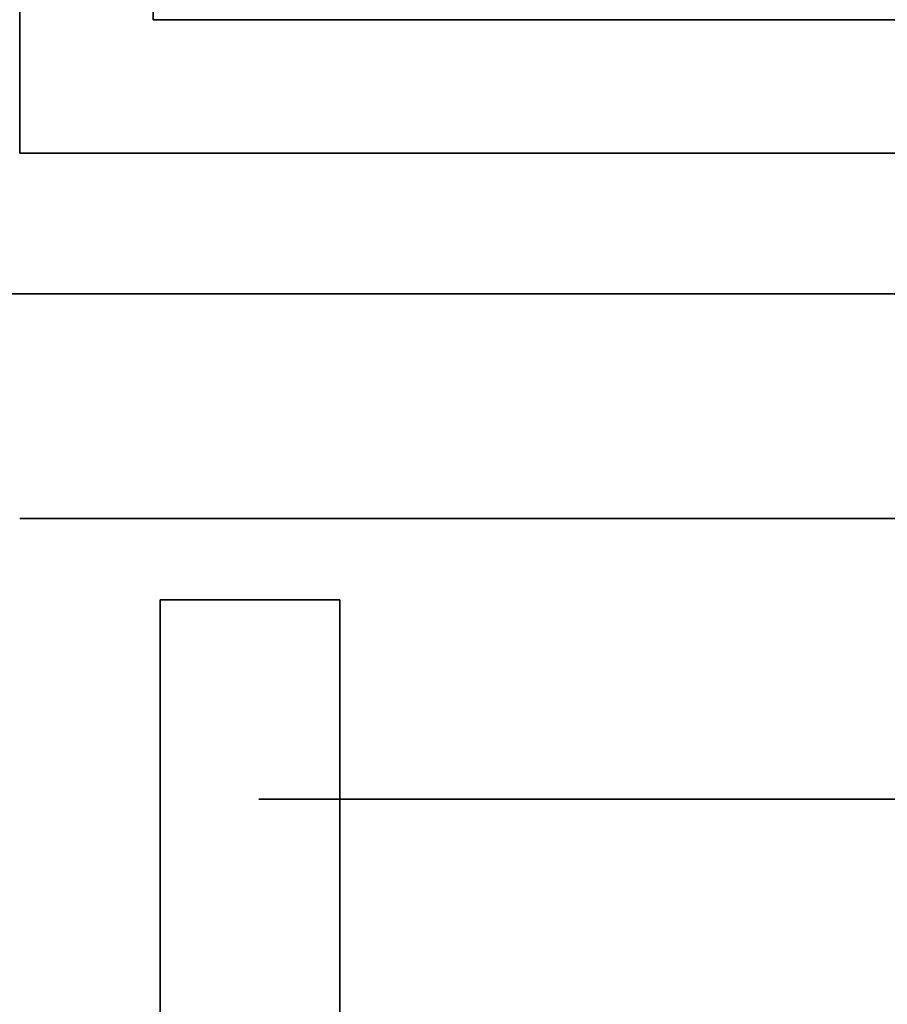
# Model space of a CAD drawing. Extents: x -1299 to -1246.9, y 2743.7 to 2747.9.
# Tile 516 of 656: x -1252.9921 to -1252.9612, y 2746.9111 to 2746.9462. Entities that reach past the tile are written whole.
import ezdxf

# ---------------------------------------------------------------- set-up
doc = ezdxf.new("R2010")
doc.units = 0
doc.header["$LTSCALE"] = 150
doc.header["$MEASUREMENT"] = 0
doc.layers.add('3DFACE_BOLT', color=7, linetype='CONTINUOUS')
doc.layers.add('3DFACE_SHAPE', color=7, linetype='CONTINUOUS')

msp = doc.modelspace()

# ---------------------------------------------------------------- linework, layer by layer
at = {"layer": '3DFACE_BOLT', "color": 1}
for points, invisible_edges in [([(-1252.977827, 2746.928449, 0.135528), (-1252.978219, 2746.928449, 0.138), (-1252.977827, 2746.978449, 0.135528)], 14), ([(-1252.977827, 2746.978449, 0.135528), (-1252.978219, 2746.928449, 0.138), (-1252.978219, 2746.978449, 0.138)], 3), ([(-1252.978219, 2746.928449, 0.138), (-1252.977827, 2746.928449, 0.140472), (-1252.978219, 2746.978449, 0.138)], 14), ([(-1252.978219, 2746.978449, 0.138), (-1252.977827, 2746.928449, 0.140472), (-1252.977827, 2746.978449, 0.140472)], 3), ([(-1252.977827, 2746.928449, 0.065528), (-1252.978219, 2746.928449, 0.068), (-1252.977827, 2746.978449, 0.065528)], 14), ([(-1252.977827, 2746.978449, 0.065528), (-1252.978219, 2746.928449, 0.068), (-1252.978219, 2746.978449, 0.068)], 3), ([(-1252.978219, 2746.928449, 0.068), (-1252.977827, 2746.928449, 0.070472), (-1252.978219, 2746.978449, 0.068)], 14), ([(-1252.978219, 2746.978449, 0.068), (-1252.977827, 2746.928449, 0.070472), (-1252.977827, 2746.978449, 0.070472)], 3), ([(-1252.976691, 2746.928449, 0.133298), (-1252.977827, 2746.928449, 0.135528), (-1252.976691, 2746.978449, 0.133298)], 14), ([(-1252.976691, 2746.978449, 0.133298), (-1252.977827, 2746.928449, 0.135528), (-1252.977827, 2746.978449, 0.135528)], 3), ([(-1252.977827, 2746.928449, 0.140472), (-1252.976691, 2746.928449, 0.142702), (-1252.977827, 2746.978449, 0.140472)], 14), ([(-1252.977827, 2746.978449, 0.140472), (-1252.976691, 2746.928449, 0.142702), (-1252.976691, 2746.978449, 0.142702)], 3), ([(-1252.976691, 2746.928449, 0.063298), (-1252.977827, 2746.928449, 0.065528), (-1252.976691, 2746.978449, 0.063298)], 14), ([(-1252.976691, 2746.978449, 0.063298), (-1252.977827, 2746.928449, 0.065528), (-1252.977827, 2746.978449, 0.065528)], 3), ([(-1252.977827, 2746.928449, 0.070472), (-1252.976691, 2746.928449, 0.072702), (-1252.977827, 2746.978449, 0.070472)], 14), ([(-1252.977827, 2746.978449, 0.070472), (-1252.976691, 2746.928449, 0.072702), (-1252.976691, 2746.978449, 0.072702)], 3), ([(-1252.974921, 2746.928449, 0.131528), (-1252.976691, 2746.928449, 0.133298), (-1252.974921, 2746.978449, 0.131528)], 14), ([(-1252.974921, 2746.978449, 0.131528), (-1252.976691, 2746.928449, 0.133298), (-1252.976691, 2746.978449, 0.133298)], 3), ([(-1252.976691, 2746.928449, 0.142702), (-1252.974921, 2746.928449, 0.144472), (-1252.976691, 2746.978449, 0.142702)], 14), ([(-1252.976691, 2746.978449, 0.142702), (-1252.974921, 2746.928449, 0.144472), (-1252.974921, 2746.978449, 0.144472)], 3), ([(-1252.974921, 2746.928449, 0.061528), (-1252.976691, 2746.928449, 0.063298), (-1252.974921, 2746.978449, 0.061528)], 14), ([(-1252.974921, 2746.978449, 0.061528), (-1252.976691, 2746.928449, 0.063298), (-1252.976691, 2746.978449, 0.063298)], 3), ([(-1252.976691, 2746.928449, 0.072702), (-1252.974921, 2746.928449, 0.074472), (-1252.976691, 2746.978449, 0.072702)], 14), ([(-1252.976691, 2746.978449, 0.072702), (-1252.974921, 2746.928449, 0.074472), (-1252.974921, 2746.978449, 0.074472)], 3), ([(-1252.972691, 2746.928449, 0.130392), (-1252.974921, 2746.928449, 0.131528), (-1252.972691, 2746.978449, 0.130392)], 14), ([(-1252.972691, 2746.978449, 0.130392), (-1252.974921, 2746.928449, 0.131528), (-1252.974921, 2746.978449, 0.131528)], 3), ([(-1252.974921, 2746.928449, 0.144472), (-1252.972691, 2746.928449, 0.145608), (-1252.974921, 2746.978449, 0.144472)], 14), ([(-1252.974921, 2746.978449, 0.144472), (-1252.972691, 2746.928449, 0.145608), (-1252.972691, 2746.978449, 0.145608)], 3), ([(-1252.972691, 2746.928449, 0.060392), (-1252.974921, 2746.928449, 0.061528), (-1252.972691, 2746.978449, 0.060392)], 14), ([(-1252.972691, 2746.978449, 0.060392), (-1252.974921, 2746.928449, 0.061528), (-1252.974921, 2746.978449, 0.061528)], 3), ([(-1252.974921, 2746.928449, 0.074472), (-1252.972691, 2746.928449, 0.075608), (-1252.974921, 2746.978449, 0.074472)], 14), ([(-1252.974921, 2746.978449, 0.074472), (-1252.972691, 2746.928449, 0.075608), (-1252.972691, 2746.978449, 0.075608)], 3), ([(-1252.970219, 2746.928449, 0.13), (-1252.972691, 2746.928449, 0.130392), (-1252.970219, 2746.978449, 0.13)], 14), ([(-1252.970219, 2746.978449, 0.13), (-1252.972691, 2746.928449, 0.130392), (-1252.972691, 2746.978449, 0.130392)], 3), ([(-1252.972691, 2746.928449, 0.145608), (-1252.970219, 2746.928449, 0.146), (-1252.972691, 2746.978449, 0.145608)], 14), ([(-1252.972691, 2746.978449, 0.145608), (-1252.970219, 2746.928449, 0.146), (-1252.970219, 2746.978449, 0.146)], 3), ([(-1252.970219, 2746.928449, 0.06), (-1252.972691, 2746.928449, 0.060392), (-1252.970219, 2746.978449, 0.06)], 14), ([(-1252.970219, 2746.978449, 0.06), (-1252.972691, 2746.928449, 0.060392), (-1252.972691, 2746.978449, 0.060392)], 3), ([(-1252.972691, 2746.928449, 0.075608), (-1252.970219, 2746.928449, 0.076), (-1252.972691, 2746.978449, 0.075608)], 14), ([(-1252.972691, 2746.978449, 0.075608), (-1252.970219, 2746.928449, 0.076), (-1252.970219, 2746.978449, 0.076)], 3), ([(-1252.967747, 2746.928449, 0.130392), (-1252.970219, 2746.928449, 0.13), (-1252.967747, 2746.978449, 0.130392)], 14), ([(-1252.967747, 2746.978449, 0.130392), (-1252.970219, 2746.928449, 0.13), (-1252.970219, 2746.978449, 0.13)], 3), ([(-1252.970219, 2746.928449, 0.146), (-1252.967747, 2746.928449, 0.145608), (-1252.970219, 2746.978449, 0.146)], 14), ([(-1252.970219, 2746.978449, 0.146), (-1252.967747, 2746.928449, 0.145608), (-1252.967747, 2746.978449, 0.145608)], 3), ([(-1252.967747, 2746.928449, 0.060392), (-1252.970219, 2746.928449, 0.06), (-1252.967747, 2746.978449, 0.060392)], 14), ([(-1252.967747, 2746.978449, 0.060392), (-1252.970219, 2746.928449, 0.06), (-1252.970219, 2746.978449, 0.06)], 3), ([(-1252.970219, 2746.928449, 0.076), (-1252.967747, 2746.928449, 0.075608), (-1252.970219, 2746.978449, 0.076)], 14), ([(-1252.970219, 2746.978449, 0.076), (-1252.967747, 2746.928449, 0.075608), (-1252.967747, 2746.978449, 0.075608)], 3), ([(-1252.965516, 2746.928449, 0.131528), (-1252.967747, 2746.928449, 0.130392), (-1252.965516, 2746.978449, 0.131528)], 14), ([(-1252.965516, 2746.978449, 0.131528), (-1252.967747, 2746.928449, 0.130392), (-1252.967747, 2746.978449, 0.130392)], 3), ([(-1252.967747, 2746.928449, 0.145608), (-1252.965516, 2746.928449, 0.144472), (-1252.967747, 2746.978449, 0.145608)], 14), ([(-1252.967747, 2746.978449, 0.145608), (-1252.965516, 2746.928449, 0.144472), (-1252.965516, 2746.978449, 0.144472)], 3), ([(-1252.965516, 2746.928449, 0.061528), (-1252.967747, 2746.928449, 0.060392), (-1252.965516, 2746.978449, 0.061528)], 14), ([(-1252.965516, 2746.978449, 0.061528), (-1252.967747, 2746.928449, 0.060392), (-1252.967747, 2746.978449, 0.060392)], 3), ([(-1252.967747, 2746.928449, 0.075608), (-1252.965516, 2746.928449, 0.074472), (-1252.967747, 2746.978449, 0.075608)], 14), ([(-1252.967747, 2746.978449, 0.075608), (-1252.965516, 2746.928449, 0.074472), (-1252.965516, 2746.978449, 0.074472)], 3), ([(-1252.963747, 2746.928449, 0.133298), (-1252.965516, 2746.928449, 0.131528), (-1252.963747, 2746.978449, 0.133298)], 14), ([(-1252.963747, 2746.978449, 0.133298), (-1252.965516, 2746.928449, 0.131528), (-1252.965516, 2746.978449, 0.131528)], 3), ([(-1252.965516, 2746.928449, 0.144472), (-1252.963747, 2746.928449, 0.142702), (-1252.965516, 2746.978449, 0.144472)], 14), ([(-1252.965516, 2746.978449, 0.144472), (-1252.963747, 2746.928449, 0.142702), (-1252.963747, 2746.978449, 0.142702)], 3), ([(-1252.963747, 2746.928449, 0.063298), (-1252.965516, 2746.928449, 0.061528), (-1252.963747, 2746.978449, 0.063298)], 14), ([(-1252.963747, 2746.978449, 0.063298), (-1252.965516, 2746.928449, 0.061528), (-1252.965516, 2746.978449, 0.061528)], 3), ([(-1252.965516, 2746.928449, 0.074472), (-1252.963747, 2746.928449, 0.072702), (-1252.965516, 2746.978449, 0.074472)], 14), ([(-1252.965516, 2746.978449, 0.074472), (-1252.963747, 2746.928449, 0.072702), (-1252.963747, 2746.978449, 0.072702)], 3), ([(-1252.96261, 2746.928449, 0.135528), (-1252.963747, 2746.928449, 0.133298), (-1252.96261, 2746.978449, 0.135528)], 14), ([(-1252.96261, 2746.978449, 0.135528), (-1252.963747, 2746.928449, 0.133298), (-1252.963747, 2746.978449, 0.133298)], 3), ([(-1252.963747, 2746.928449, 0.142702), (-1252.96261, 2746.928449, 0.140472), (-1252.963747, 2746.978449, 0.142702)], 14), ([(-1252.963747, 2746.978449, 0.142702), (-1252.96261, 2746.928449, 0.140472), (-1252.96261, 2746.978449, 0.140472)], 3), ([(-1252.96261, 2746.928449, 0.065528), (-1252.963747, 2746.928449, 0.063298), (-1252.96261, 2746.978449, 0.065528)], 14), ([(-1252.96261, 2746.978449, 0.065528), (-1252.963747, 2746.928449, 0.063298), (-1252.963747, 2746.978449, 0.063298)], 3), ([(-1252.963747, 2746.928449, 0.072702), (-1252.96261, 2746.928449, 0.070472), (-1252.963747, 2746.978449, 0.072702)], 14), ([(-1252.963747, 2746.978449, 0.072702), (-1252.96261, 2746.928449, 0.070472), (-1252.96261, 2746.978449, 0.070472)], 3), ([(-1252.962219, 2746.928449, 0.138), (-1252.96261, 2746.928449, 0.135528), (-1252.962219, 2746.978449, 0.138)], 14), ([(-1252.962219, 2746.978449, 0.138), (-1252.96261, 2746.928449, 0.135528), (-1252.96261, 2746.978449, 0.135528)], 3), ([(-1252.96261, 2746.928449, 0.140472), (-1252.962219, 2746.928449, 0.138), (-1252.96261, 2746.978449, 0.140472)], 14), ([(-1252.96261, 2746.978449, 0.140472), (-1252.962219, 2746.928449, 0.138), (-1252.962219, 2746.978449, 0.138)], 3), ([(-1252.962219, 2746.928449, 0.068), (-1252.96261, 2746.928449, 0.065528), (-1252.962219, 2746.978449, 0.068)], 14), ([(-1252.962219, 2746.978449, 0.068), (-1252.96261, 2746.928449, 0.065528), (-1252.96261, 2746.978449, 0.065528)], 3), ([(-1252.96261, 2746.928449, 0.070472), (-1252.962219, 2746.928449, 0.068), (-1252.96261, 2746.978449, 0.070472)], 14), ([(-1252.96261, 2746.978449, 0.070472), (-1252.962219, 2746.928449, 0.068), (-1252.962219, 2746.978449, 0.068)], 3), ([(-1252.976906, 2746.918449, 0.126417), (-1252.983594, 2746.918449, 0.138), (-1252.976906, 2746.928449, 0.126417)], 14), ([(-1252.976906, 2746.928449, 0.126417), (-1252.983594, 2746.918449, 0.138), (-1252.983594, 2746.928449, 0.138)], 3), ([(-1252.983594, 2746.918449, 0.138), (-1252.976906, 2746.918449, 0.149583), (-1252.983594, 2746.928449, 0.138)], 14), ([(-1252.983594, 2746.928449, 0.138), (-1252.976906, 2746.918449, 0.149583), (-1252.976906, 2746.928449, 0.149583)], 3), ([(-1252.976906, 2746.928449, 0.126417), (-1252.983594, 2746.928449, 0.138), (-1252.976906, 2746.928449, 0.149583)], 12), ([(-1252.976906, 2746.918449, 0.056417), (-1252.983594, 2746.918449, 0.068), (-1252.976906, 2746.928449, 0.056417)], 14), ([(-1252.976906, 2746.928449, 0.056417), (-1252.983594, 2746.918449, 0.068), (-1252.983594, 2746.928449, 0.068)], 3), ([(-1252.983594, 2746.918449, 0.068), (-1252.976906, 2746.918449, 0.079583), (-1252.983594, 2746.928449, 0.068)], 14), ([(-1252.983594, 2746.928449, 0.068), (-1252.976906, 2746.918449, 0.079583), (-1252.976906, 2746.928449, 0.079583)], 3), ([(-1252.976906, 2746.928449, 0.056417), (-1252.983594, 2746.928449, 0.068), (-1252.976906, 2746.928449, 0.079583)], 12), ([(-1252.977827, 2746.928449, 0.140472), (-1252.978219, 2746.928449, 0.138), (-1252.977827, 2746.928449, 0.135528)], 12), ([(-1252.977827, 2746.928449, 0.070472), (-1252.978219, 2746.928449, 0.068), (-1252.977827, 2746.928449, 0.065528)], 12), ([(-1252.976691, 2746.928449, 0.142702), (-1252.977827, 2746.928449, 0.140472), (-1252.976691, 2746.928449, 0.133298)], 14), ([(-1252.976691, 2746.928449, 0.133298), (-1252.977827, 2746.928449, 0.140472), (-1252.977827, 2746.928449, 0.135528)], 3), ([(-1252.976691, 2746.928449, 0.072702), (-1252.977827, 2746.928449, 0.070472), (-1252.976691, 2746.928449, 0.063298)], 14), ([(-1252.976691, 2746.928449, 0.063298), (-1252.977827, 2746.928449, 0.070472), (-1252.977827, 2746.928449, 0.065528)], 3), ([(-1252.963531, 2746.918449, 0.126417), (-1252.976906, 2746.918449, 0.126417), (-1252.963531, 2746.928449, 0.126417)], 14), ([(-1252.963531, 2746.928449, 0.126417), (-1252.976906, 2746.918449, 0.126417), (-1252.976906, 2746.928449, 0.126417)], 3), ([(-1252.976906, 2746.918449, 0.149583), (-1252.963531, 2746.918449, 0.149583), (-1252.976906, 2746.928449, 0.149583)], 14), ([(-1252.976906, 2746.928449, 0.149583), (-1252.963531, 2746.918449, 0.149583), (-1252.963531, 2746.928449, 0.149583)], 3), ([(-1252.963531, 2746.928449, 0.126417), (-1252.976906, 2746.928449, 0.126417), (-1252.963531, 2746.928449, 0.149583)], 14), ([(-1252.963531, 2746.928449, 0.149583), (-1252.976906, 2746.928449, 0.126417), (-1252.976906, 2746.928449, 0.149583)], 3), ([(-1252.963531, 2746.918449, 0.056417), (-1252.976906, 2746.918449, 0.056417), (-1252.963531, 2746.928449, 0.056417)], 14), ([(-1252.963531, 2746.928449, 0.056417), (-1252.976906, 2746.918449, 0.056417), (-1252.976906, 2746.928449, 0.056417)], 3), ([(-1252.976906, 2746.918449, 0.079583), (-1252.963531, 2746.918449, 0.079583), (-1252.976906, 2746.928449, 0.079583)], 14), ([(-1252.976906, 2746.928449, 0.079583), (-1252.963531, 2746.918449, 0.079583), (-1252.963531, 2746.928449, 0.079583)], 3), ([(-1252.963531, 2746.928449, 0.056417), (-1252.976906, 2746.928449, 0.056417), (-1252.963531, 2746.928449, 0.079583)], 14), ([(-1252.963531, 2746.928449, 0.079583), (-1252.976906, 2746.928449, 0.056417), (-1252.976906, 2746.928449, 0.079583)], 3), ([(-1252.974921, 2746.928449, 0.144472), (-1252.976691, 2746.928449, 0.142702), (-1252.974921, 2746.928449, 0.131528)], 14), ([(-1252.974921, 2746.928449, 0.131528), (-1252.976691, 2746.928449, 0.142702), (-1252.976691, 2746.928449, 0.133298)], 3), ([(-1252.974921, 2746.928449, 0.074472), (-1252.976691, 2746.928449, 0.072702), (-1252.974921, 2746.928449, 0.061528)], 14), ([(-1252.974921, 2746.928449, 0.061528), (-1252.976691, 2746.928449, 0.072702), (-1252.976691, 2746.928449, 0.063298)], 3), ([(-1252.972691, 2746.928449, 0.145608), (-1252.974921, 2746.928449, 0.144472), (-1252.972691, 2746.928449, 0.130392)], 14), ([(-1252.972691, 2746.928449, 0.130392), (-1252.974921, 2746.928449, 0.144472), (-1252.974921, 2746.928449, 0.131528)], 3), ([(-1252.972691, 2746.928449, 0.075608), (-1252.974921, 2746.928449, 0.074472), (-1252.972691, 2746.928449, 0.060392)], 14), ([(-1252.972691, 2746.928449, 0.060392), (-1252.974921, 2746.928449, 0.074472), (-1252.974921, 2746.928449, 0.061528)], 3), ([(-1252.970219, 2746.928449, 0.146), (-1252.972691, 2746.928449, 0.145608), (-1252.970219, 2746.928449, 0.13)], 14), ([(-1252.970219, 2746.928449, 0.13), (-1252.972691, 2746.928449, 0.145608), (-1252.972691, 2746.928449, 0.130392)], 3), ([(-1252.970219, 2746.928449, 0.076), (-1252.972691, 2746.928449, 0.075608), (-1252.970219, 2746.928449, 0.06)], 14), ([(-1252.970219, 2746.928449, 0.06), (-1252.972691, 2746.928449, 0.075608), (-1252.972691, 2746.928449, 0.060392)], 3), ([(-1252.967747, 2746.928449, 0.145608), (-1252.970219, 2746.928449, 0.146), (-1252.967747, 2746.928449, 0.130392)], 14), ([(-1252.967747, 2746.928449, 0.130392), (-1252.970219, 2746.928449, 0.146), (-1252.970219, 2746.928449, 0.13)], 3), ([(-1252.967747, 2746.928449, 0.075608), (-1252.970219, 2746.928449, 0.076), (-1252.967747, 2746.928449, 0.060392)], 14), ([(-1252.967747, 2746.928449, 0.060392), (-1252.970219, 2746.928449, 0.076), (-1252.970219, 2746.928449, 0.06)], 3), ([(-1252.965516, 2746.928449, 0.144472), (-1252.967747, 2746.928449, 0.145608), (-1252.965516, 2746.928449, 0.131528)], 14), ([(-1252.965516, 2746.928449, 0.131528), (-1252.967747, 2746.928449, 0.145608), (-1252.967747, 2746.928449, 0.130392)], 3), ([(-1252.965516, 2746.928449, 0.074472), (-1252.967747, 2746.928449, 0.075608), (-1252.965516, 2746.928449, 0.061528)], 14), ([(-1252.965516, 2746.928449, 0.061528), (-1252.967747, 2746.928449, 0.075608), (-1252.967747, 2746.928449, 0.060392)], 3), ([(-1252.963747, 2746.928449, 0.142702), (-1252.965516, 2746.928449, 0.144472), (-1252.963747, 2746.928449, 0.133298)], 14), ([(-1252.963747, 2746.928449, 0.133298), (-1252.965516, 2746.928449, 0.144472), (-1252.965516, 2746.928449, 0.131528)], 3), ([(-1252.963747, 2746.928449, 0.072702), (-1252.965516, 2746.928449, 0.074472), (-1252.963747, 2746.928449, 0.063298)], 14), ([(-1252.963747, 2746.928449, 0.063298), (-1252.965516, 2746.928449, 0.074472), (-1252.965516, 2746.928449, 0.061528)], 3), ([(-1252.96261, 2746.928449, 0.140472), (-1252.963747, 2746.928449, 0.142702), (-1252.96261, 2746.928449, 0.135528)], 14), ([(-1252.96261, 2746.928449, 0.135528), (-1252.963747, 2746.928449, 0.142702), (-1252.963747, 2746.928449, 0.133298)], 3), ([(-1252.96261, 2746.928449, 0.070472), (-1252.963747, 2746.928449, 0.072702), (-1252.96261, 2746.928449, 0.065528)], 14), ([(-1252.96261, 2746.928449, 0.065528), (-1252.963747, 2746.928449, 0.072702), (-1252.963747, 2746.928449, 0.063298)], 3), ([(-1252.956844, 2746.918449, 0.138), (-1252.963531, 2746.918449, 0.126417), (-1252.956844, 2746.928449, 0.138)], 14), ([(-1252.956844, 2746.928449, 0.138), (-1252.963531, 2746.918449, 0.126417), (-1252.963531, 2746.928449, 0.126417)], 3), ([(-1252.963531, 2746.918449, 0.149583), (-1252.956844, 2746.918449, 0.138), (-1252.963531, 2746.928449, 0.149583)], 14), ([(-1252.963531, 2746.928449, 0.149583), (-1252.956844, 2746.918449, 0.138), (-1252.956844, 2746.928449, 0.138)], 3), ([(-1252.956844, 2746.928449, 0.138), (-1252.963531, 2746.928449, 0.126417), (-1252.963531, 2746.928449, 0.149583)], 2), ([(-1252.956844, 2746.918449, 0.068), (-1252.963531, 2746.918449, 0.056417), (-1252.956844, 2746.928449, 0.068)], 14), ([(-1252.956844, 2746.928449, 0.068), (-1252.963531, 2746.918449, 0.056417), (-1252.963531, 2746.928449, 0.056417)], 3), ([(-1252.963531, 2746.918449, 0.079583), (-1252.956844, 2746.918449, 0.068), (-1252.963531, 2746.928449, 0.079583)], 14), ([(-1252.963531, 2746.928449, 0.079583), (-1252.956844, 2746.918449, 0.068), (-1252.956844, 2746.928449, 0.068)], 3), ([(-1252.956844, 2746.928449, 0.068), (-1252.963531, 2746.928449, 0.056417), (-1252.963531, 2746.928449, 0.079583)], 2), ([(-1252.962219, 2746.928449, 0.138), (-1252.96261, 2746.928449, 0.140472), (-1252.96261, 2746.928449, 0.135528)], 2), ([(-1252.962219, 2746.928449, 0.068), (-1252.96261, 2746.928449, 0.070472), (-1252.96261, 2746.928449, 0.065528)], 2), ([(-1252.976906, 2746.918449, 0.149583), (-1252.983594, 2746.918449, 0.138), (-1252.976906, 2746.918449, 0.126417)], 12), ([(-1252.976906, 2746.918449, 0.079583), (-1252.983594, 2746.918449, 0.068), (-1252.976906, 2746.918449, 0.056417)], 12), ([(-1252.963531, 2746.918449, 0.149583), (-1252.976906, 2746.918449, 0.149583), (-1252.963531, 2746.918449, 0.126417)], 14), ([(-1252.963531, 2746.918449, 0.126417), (-1252.976906, 2746.918449, 0.149583), (-1252.976906, 2746.918449, 0.126417)], 3), ([(-1252.963531, 2746.918449, 0.079583), (-1252.976906, 2746.918449, 0.079583), (-1252.963531, 2746.918449, 0.056417)], 14), ([(-1252.963531, 2746.918449, 0.056417), (-1252.976906, 2746.918449, 0.079583), (-1252.976906, 2746.918449, 0.056417)], 3), ([(-1252.956844, 2746.918449, 0.138), (-1252.963531, 2746.918449, 0.149583), (-1252.963531, 2746.918449, 0.126417)], 2), ([(-1252.956844, 2746.918449, 0.068), (-1252.963531, 2746.918449, 0.079583), (-1252.963531, 2746.918449, 0.056417)], 2)]:
    msp.add_3dface(points, dxfattribs=dict(at, invisible_edges=invisible_edges))
at = {"layer": '3DFACE_SHAPE', "color": 13}
for points, invisible_edges in [([(-1252.992119, 2746.941449, 0.033), (-1252.992119, 2746.972459, 0.06199), (-1252.992119, 2746.992249, 0.033)], 3), ([(-1252.992119, 2746.992249, 0.173), (-1252.992119, 2746.960438, 0.14401), (-1252.992119, 2746.941449, 0.173)], 3), ([(-1252.987359, 2746.966449, 0.033), (-1252.987359, 2746.946209, 0.033), (-1252.992119, 2746.992249, 0.033)], 14), ([(-1252.992119, 2746.992249, 0.033), (-1252.987359, 2746.946209, 0.033), (-1252.992119, 2746.941449, 0.033)], 3), ([(-1252.987359, 2746.946209, 0.173), (-1252.992119, 2746.992249, 0.173), (-1252.992119, 2746.941449, 0.173)], 13), ([(-1252.987359, 2746.946209, 0.173), (-1252.987359, 2746.992249, 0.173), (-1252.992119, 2746.992249, 0.173)], 12), ([(-1252.987359, 2746.946209, 0.173), (-1252.987359, 2746.972459, 0.14401), (-1252.987359, 2746.992249, 0.173)], 3), ([(-1252.992119, 2746.966449, 0.0595), (-1252.992119, 2746.972459, 0.06199), (-1252.992119, 2746.941449, 0.033)], 14), ([(-1252.987359, 2746.946209, 0.173), (-1252.987359, 2746.966449, 0.1465), (-1252.987359, 2746.972459, 0.14401)], 13), ([(-1252.992119, 2746.960438, 0.06199), (-1252.992119, 2746.966449, 0.0595), (-1252.992119, 2746.941449, 0.068)], 14), ([(-1252.992119, 2746.941449, 0.068), (-1252.992119, 2746.966449, 0.0595), (-1252.992119, 2746.941449, 0.033)], 15), ([(-1252.987359, 2746.966449, 0.033), (-1252.987359, 2746.960438, 0.06199), (-1252.987359, 2746.946209, 0.033)], 15), ([(-1252.987359, 2746.960438, 0.14401), (-1252.987359, 2746.966449, 0.1465), (-1252.987359, 2746.946209, 0.173)], 14), ([(-1252.992119, 2746.957949, 0.068), (-1252.992119, 2746.960438, 0.06199), (-1252.992119, 2746.941449, 0.068)], 14), ([(-1252.992119, 2746.957949, 0.068), (-1252.992119, 2746.941449, 0.068), (-1252.992119, 2746.960438, 0.13199)], 15), ([(-1252.992119, 2746.960438, 0.13199), (-1252.992119, 2746.941449, 0.068), (-1252.992119, 2746.957949, 0.138)], 3), ([(-1252.992119, 2746.941449, 0.173), (-1252.992119, 2746.960438, 0.14401), (-1252.992119, 2746.941449, 0.138)], 3), ([(-1252.992119, 2746.960438, 0.14401), (-1252.992119, 2746.957949, 0.138), (-1252.992119, 2746.941449, 0.138)], 14), ([(-1252.987359, 2746.960438, 0.06199), (-1252.987359, 2746.957949, 0.068), (-1252.987359, 2746.946209, 0.033)], 14), ([(-1252.987359, 2746.957949, 0.068), (-1252.987359, 2746.960438, 0.07401), (-1252.987359, 2746.946209, 0.173)], 14), ([(-1252.987359, 2746.957949, 0.138), (-1252.987359, 2746.946209, 0.173), (-1252.987359, 2746.960438, 0.07401)], 15), ([(-1252.987359, 2746.957949, 0.138), (-1252.987359, 2746.960438, 0.14401), (-1252.987359, 2746.946209, 0.173)], 14), ([(-1252.992119, 2746.941449, 0.068), (-1252.992119, 2746.941449, 0.138), (-1252.992119, 2746.957949, 0.138)], 14), ([(-1252.987359, 2746.946209, 0.033), (-1252.987359, 2746.957949, 0.068), (-1252.987359, 2746.946209, 0.173)], 3), ([(-1252.987359, 2746.946209, 0.033), (-1252.970219, 2746.946209, 0.033), (-1252.992119, 2746.941449, 0.033)], 14), ([(-1252.992119, 2746.941449, 0.033), (-1252.970219, 2746.946209, 0.033), (-1252.941319, 2746.941449, 0.033)], 3), ([(-1252.941319, 2746.941449, 0.173), (-1252.987359, 2746.946209, 0.173), (-1252.992119, 2746.941449, 0.173)], 3), ([(-1252.941319, 2746.946209, 0.173), (-1252.964208, 2746.946209, 0.14401), (-1252.987359, 2746.946209, 0.173)], 3), ([(-1252.964208, 2746.946209, 0.14401), (-1252.970219, 2746.946209, 0.1465), (-1252.987359, 2746.946209, 0.173)], 14), ([(-1252.987359, 2746.946209, 0.173), (-1252.970219, 2746.946209, 0.1465), (-1252.976229, 2746.946209, 0.14401)], 13), ([(-1252.976229, 2746.946209, 0.14401), (-1252.978719, 2746.946209, 0.138), (-1252.987359, 2746.946209, 0.173)], 14), ([(-1252.987359, 2746.946209, 0.173), (-1252.978719, 2746.946209, 0.138), (-1252.987359, 2746.946209, 0.033)], 3), ([(-1252.978719, 2746.946209, 0.138), (-1252.976229, 2746.946209, 0.13199), (-1252.987359, 2746.946209, 0.033)], 14), ([(-1252.978719, 2746.946209, 0.068), (-1252.987359, 2746.946209, 0.033), (-1252.976229, 2746.946209, 0.13199)], 15), ([(-1252.978719, 2746.946209, 0.068), (-1252.976229, 2746.946209, 0.06199), (-1252.987359, 2746.946209, 0.033)], 14), ([(-1252.987359, 2746.946209, 0.033), (-1252.976229, 2746.946209, 0.06199), (-1252.970219, 2746.946209, 0.033)], 3), ([(-1252.941319, 2746.946209, 0.173), (-1252.987359, 2746.946209, 0.173), (-1252.941319, 2746.941449, 0.173)], 2), ([(-1252.976229, 2746.946209, 0.07401), (-1252.978719, 2746.946209, 0.068), (-1252.970219, 2746.946209, 0.1295)], 14), ([(-1252.970219, 2746.946209, 0.1295), (-1252.978719, 2746.946209, 0.068), (-1252.976229, 2746.946209, 0.13199)], 15), ([(-1252.976229, 2746.946209, 0.07401), (-1252.976229, 2746.941449, 0.07401), (-1252.978719, 2746.946209, 0.068)], 3), ([(-1252.976229, 2746.941449, 0.07401), (-1252.978719, 2746.941449, 0.068), (-1252.978719, 2746.946209, 0.068)], 14), ([(-1252.978719, 2746.946209, 0.068), (-1252.978719, 2746.941449, 0.068), (-1252.976229, 2746.946209, 0.06199)], 3), ([(-1252.978719, 2746.941449, 0.068), (-1252.976229, 2746.941449, 0.06199), (-1252.976229, 2746.946209, 0.06199)], 14), ([(-1252.976229, 2746.946209, 0.14401), (-1252.976229, 2746.941449, 0.14401), (-1252.978719, 2746.946209, 0.138)], 3), ([(-1252.976229, 2746.941449, 0.14401), (-1252.978719, 2746.941449, 0.138), (-1252.978719, 2746.946209, 0.138)], 14), ([(-1252.978719, 2746.946209, 0.138), (-1252.978719, 2746.941449, 0.138), (-1252.976229, 2746.946209, 0.13199)], 3), ([(-1252.978719, 2746.941449, 0.138), (-1252.976229, 2746.941449, 0.13199), (-1252.976229, 2746.946209, 0.13199)], 14), ([(-1252.970219, 2746.946209, 0.0765), (-1252.976229, 2746.946209, 0.07401), (-1252.970219, 2746.946209, 0.1295)], 14), ([(-1252.976229, 2746.946209, 0.06199), (-1252.970219, 2746.946209, 0.0595), (-1252.970219, 2746.946209, 0.033)], 14), ([(-1252.970219, 2746.946209, 0.0765), (-1252.970219, 2746.941449, 0.0765), (-1252.976229, 2746.946209, 0.07401)], 3), ([(-1252.970219, 2746.941449, 0.0765), (-1252.976229, 2746.941449, 0.07401), (-1252.976229, 2746.946209, 0.07401)], 14), ([(-1252.976229, 2746.946209, 0.06199), (-1252.976229, 2746.941449, 0.06199), (-1252.970219, 2746.946209, 0.0595)], 3), ([(-1252.976229, 2746.941449, 0.06199), (-1252.970219, 2746.941449, 0.0595), (-1252.970219, 2746.946209, 0.0595)], 14), ([(-1252.970219, 2746.946209, 0.1465), (-1252.970219, 2746.941449, 0.1465), (-1252.976229, 2746.946209, 0.14401)], 3), ([(-1252.970219, 2746.941449, 0.1465), (-1252.976229, 2746.941449, 0.14401), (-1252.976229, 2746.946209, 0.14401)], 14), ([(-1252.976229, 2746.946209, 0.13199), (-1252.976229, 2746.941449, 0.13199), (-1252.970219, 2746.946209, 0.1295)], 3), ([(-1252.976229, 2746.941449, 0.13199), (-1252.970219, 2746.941449, 0.1295), (-1252.970219, 2746.946209, 0.1295)], 14), ([(-1252.970219, 2746.946209, 0.0595), (-1252.964208, 2746.946209, 0.06199), (-1252.970219, 2746.946209, 0.033)], 14), ([(-1252.970219, 2746.946209, 0.033), (-1252.964208, 2746.946209, 0.06199), (-1252.941319, 2746.946209, 0.033)], 15), ([(-1252.964208, 2746.946209, 0.07401), (-1252.970219, 2746.946209, 0.0765), (-1252.964208, 2746.946209, 0.13199)], 14), ([(-1252.970219, 2746.946209, 0.0765), (-1252.970219, 2746.946209, 0.1295), (-1252.964208, 2746.946209, 0.13199)], 13), ([(-1252.964208, 2746.946209, 0.07401), (-1252.964208, 2746.941449, 0.07401), (-1252.970219, 2746.946209, 0.0765)], 3), ([(-1252.964208, 2746.941449, 0.07401), (-1252.970219, 2746.941449, 0.0765), (-1252.970219, 2746.946209, 0.0765)], 14), ([(-1252.970219, 2746.946209, 0.0595), (-1252.970219, 2746.941449, 0.0595), (-1252.964208, 2746.946209, 0.06199)], 3), ([(-1252.970219, 2746.941449, 0.0595), (-1252.964208, 2746.941449, 0.06199), (-1252.964208, 2746.946209, 0.06199)], 14), ([(-1252.964208, 2746.946209, 0.14401), (-1252.964208, 2746.941449, 0.14401), (-1252.970219, 2746.946209, 0.1465)], 3), ([(-1252.964208, 2746.941449, 0.14401), (-1252.970219, 2746.941449, 0.1465), (-1252.970219, 2746.946209, 0.1465)], 14), ([(-1252.970219, 2746.946209, 0.1295), (-1252.970219, 2746.941449, 0.1295), (-1252.964208, 2746.946209, 0.13199)], 3), ([(-1252.970219, 2746.941449, 0.1295), (-1252.964208, 2746.941449, 0.13199), (-1252.964208, 2746.946209, 0.13199)], 14), ([(-1252.970219, 2746.946209, 0.033), (-1252.941319, 2746.946209, 0.033), (-1252.941319, 2746.941449, 0.033)], 12), ([(-1252.964208, 2746.946209, 0.06199), (-1252.961719, 2746.946209, 0.068), (-1252.941319, 2746.946209, 0.033)], 14), ([(-1252.964208, 2746.946209, 0.13199), (-1252.961719, 2746.946209, 0.138), (-1252.964208, 2746.946209, 0.07401)], 14), ([(-1252.964208, 2746.946209, 0.07401), (-1252.961719, 2746.946209, 0.138), (-1252.961719, 2746.946209, 0.068)], 3), ([(-1252.961719, 2746.946209, 0.138), (-1252.964208, 2746.946209, 0.14401), (-1252.941319, 2746.946209, 0.173)], 14), ([(-1252.964208, 2746.946209, 0.06199), (-1252.964208, 2746.941449, 0.06199), (-1252.961719, 2746.946209, 0.068)], 3), ([(-1252.964208, 2746.941449, 0.06199), (-1252.961719, 2746.941449, 0.068), (-1252.961719, 2746.946209, 0.068)], 14), ([(-1252.961719, 2746.946209, 0.068), (-1252.961719, 2746.941449, 0.068), (-1252.964208, 2746.946209, 0.07401)], 3), ([(-1252.961719, 2746.941449, 0.068), (-1252.964208, 2746.941449, 0.07401), (-1252.964208, 2746.946209, 0.07401)], 14), ([(-1252.964208, 2746.946209, 0.13199), (-1252.964208, 2746.941449, 0.13199), (-1252.961719, 2746.946209, 0.138)], 3), ([(-1252.964208, 2746.941449, 0.13199), (-1252.961719, 2746.941449, 0.138), (-1252.961719, 2746.946209, 0.138)], 14), ([(-1252.961719, 2746.946209, 0.138), (-1252.961719, 2746.941449, 0.138), (-1252.964208, 2746.946209, 0.14401)], 3), ([(-1252.961719, 2746.941449, 0.138), (-1252.964208, 2746.941449, 0.14401), (-1252.964208, 2746.946209, 0.14401)], 14), ([(-1252.961719, 2746.946209, 0.138), (-1252.941319, 2746.946209, 0.033), (-1252.961719, 2746.946209, 0.068)], 15), ([(-1252.941319, 2746.946209, 0.033), (-1252.961719, 2746.946209, 0.138), (-1252.941319, 2746.946209, 0.173)], 3), ([(-1252.941319, 2746.941449, 0.033), (-1252.976229, 2746.941449, 0.06199), (-1252.992119, 2746.941449, 0.033)], 3), ([(-1252.976229, 2746.941449, 0.06199), (-1252.992119, 2746.941449, 0.068), (-1252.992119, 2746.941449, 0.033)], 13), ([(-1252.976229, 2746.941449, 0.06199), (-1252.978719, 2746.941449, 0.068), (-1252.992119, 2746.941449, 0.068)], 14), ([(-1252.978719, 2746.941449, 0.068), (-1252.976229, 2746.941449, 0.07401), (-1252.992119, 2746.941449, 0.068)], 14), ([(-1252.978719, 2746.941449, 0.138), (-1252.992119, 2746.941449, 0.068), (-1252.976229, 2746.941449, 0.07401)], 15), ([(-1252.992119, 2746.941449, 0.068), (-1252.978719, 2746.941449, 0.138), (-1252.992119, 2746.941449, 0.138)], 3), ([(-1252.978719, 2746.941449, 0.138), (-1252.976229, 2746.941449, 0.14401), (-1252.992119, 2746.941449, 0.138)], 14), ([(-1252.992119, 2746.941449, 0.138), (-1252.976229, 2746.941449, 0.14401), (-1252.970219, 2746.941449, 0.1465)], 13), ([(-1252.992119, 2746.941449, 0.138), (-1252.970219, 2746.941449, 0.1465), (-1252.992119, 2746.941449, 0.173)], 3), ([(-1252.970219, 2746.941449, 0.1465), (-1252.964208, 2746.941449, 0.14401), (-1252.992119, 2746.941449, 0.173)], 14), ([(-1252.992119, 2746.941449, 0.173), (-1252.964208, 2746.941449, 0.14401), (-1252.941319, 2746.941449, 0.173)], 3), ([(-1252.976229, 2746.941449, 0.13199), (-1252.978719, 2746.941449, 0.138), (-1252.970219, 2746.941449, 0.0765)], 14), ([(-1252.970219, 2746.941449, 0.0765), (-1252.978719, 2746.941449, 0.138), (-1252.976229, 2746.941449, 0.07401)], 3), ([(-1252.970219, 2746.941449, 0.0595), (-1252.976229, 2746.941449, 0.06199), (-1252.941319, 2746.941449, 0.033)], 14), ([(-1252.970219, 2746.941449, 0.1295), (-1252.976229, 2746.941449, 0.13199), (-1252.970219, 2746.941449, 0.0765)], 14), ([(-1252.964208, 2746.941449, 0.06199), (-1252.970219, 2746.941449, 0.0595), (-1252.941319, 2746.941449, 0.068)], 14), ([(-1252.941319, 2746.941449, 0.068), (-1252.970219, 2746.941449, 0.0595), (-1252.941319, 2746.941449, 0.033)], 15), ([(-1252.964208, 2746.941449, 0.13199), (-1252.970219, 2746.941449, 0.1295), (-1252.964208, 2746.941449, 0.07401)], 14), ([(-1252.970219, 2746.941449, 0.1295), (-1252.970219, 2746.941449, 0.0765), (-1252.964208, 2746.941449, 0.07401)], 13), ([(-1252.961719, 2746.941449, 0.068), (-1252.964208, 2746.941449, 0.06199), (-1252.941319, 2746.941449, 0.068)], 14), ([(-1252.964208, 2746.941449, 0.14401), (-1252.941319, 2746.941449, 0.138), (-1252.941319, 2746.941449, 0.173)], 13), ([(-1252.964208, 2746.941449, 0.14401), (-1252.961719, 2746.941449, 0.138), (-1252.941319, 2746.941449, 0.138)], 14), ([(-1252.964208, 2746.941449, 0.07401), (-1252.961719, 2746.941449, 0.068), (-1252.964208, 2746.941449, 0.13199)], 14), ([(-1252.961719, 2746.941449, 0.068), (-1252.941319, 2746.941449, 0.068), (-1252.964208, 2746.941449, 0.13199)], 15), ([(-1252.964208, 2746.941449, 0.13199), (-1252.941319, 2746.941449, 0.068), (-1252.961719, 2746.941449, 0.138)], 3), ([(-1252.941319, 2746.941449, 0.068), (-1252.941319, 2746.941449, 0.138), (-1252.961719, 2746.941449, 0.138)], 14), ([(-1252.970219, 2746.936449, 0.0595), (-1253.046219, 2746.936449, -2.8), (-1253.014208, 2746.936449, 0.06199)], 15), ([(-1252.944219, 2746.936449, -2.8), (-1253.046219, 2746.936449, -2.8), (-1252.970219, 2746.936449, 0.0595)], 14), ([(-1253.046219, 2746.936449, -2.8), (-1252.944219, 2746.936449, -2.8), (-1252.998319, 2746.928449, -2.8)], 14), ([(-1253.014208, 2746.936449, 0.14401), (-1253.020219, 2746.936449, 0.1465), (-1252.976229, 2746.936449, 0.14401)], 14), ([(-1253.020219, 2746.936449, 0.1465), (-1253.020219, 2746.936449, 0.206), (-1252.976229, 2746.936449, 0.14401)], 15), ([(-1252.976229, 2746.936449, 0.14401), (-1253.020219, 2746.936449, 0.206), (-1252.970219, 2746.936449, 0.1465)], 3), ([(-1253.020219, 2746.936449, 0.206), (-1252.970219, 2746.936449, 0.206), (-1252.970219, 2746.936449, 0.1465)], 14), ([(-1252.970219, 2746.936449, 0.206), (-1253.020219, 2746.936449, 0.206), (-1252.944219, 2746.928449, 0.206)], 14), ([(-1252.992119, 2746.928449, 0.206), (-1252.944219, 2746.928449, 0.206), (-1253.020219, 2746.936449, 0.206)], 14), ([(-1253.011719, 2746.936449, 0.068), (-1252.970219, 2746.936449, 0.0595), (-1253.014208, 2746.936449, 0.06199)], 3), ([(-1253.011719, 2746.936449, 0.068), (-1253.014208, 2746.936449, 0.07401), (-1252.978719, 2746.936449, 0.138)], 14), ([(-1252.978719, 2746.936449, 0.138), (-1253.014208, 2746.936449, 0.07401), (-1253.011719, 2746.936449, 0.138)], 15), ([(-1252.976229, 2746.936449, 0.14401), (-1252.978719, 2746.936449, 0.138), (-1253.014208, 2746.936449, 0.14401)], 14), ([(-1252.978719, 2746.936449, 0.138), (-1253.011719, 2746.936449, 0.138), (-1253.014208, 2746.936449, 0.14401)], 13), ([(-1252.978719, 2746.936449, 0.068), (-1252.976229, 2746.936449, 0.06199), (-1253.011719, 2746.936449, 0.068)], 14), ([(-1252.976229, 2746.936449, 0.06199), (-1252.970219, 2746.936449, 0.0595), (-1253.011719, 2746.936449, 0.068)], 14), ([(-1252.976229, 2746.936449, 0.13199), (-1252.978719, 2746.936449, 0.068), (-1253.011719, 2746.936449, 0.068)], 15), ([(-1252.976229, 2746.936449, 0.13199), (-1253.011719, 2746.936449, 0.068), (-1252.978719, 2746.936449, 0.138)], 3), ([(-1252.998319, 2746.928449, -2.8), (-1252.944219, 2746.936449, -2.8), (-1252.992119, 2746.928449, -2.8)], 15), ([(-1252.944219, 2746.936449, -2.8), (-1252.944219, 2746.928449, -2.8), (-1252.992119, 2746.928449, -2.8)], 12), ([(-1252.976229, 2746.936449, 0.07401), (-1252.978719, 2746.936449, 0.068), (-1252.976229, 2746.936449, 0.13199)], 14), ([(-1252.976229, 2746.928449, 0.06199), (-1252.976229, 2746.936449, 0.06199), (-1252.978719, 2746.928449, 0.068)], 3), ([(-1252.976229, 2746.936449, 0.06199), (-1252.978719, 2746.936449, 0.068), (-1252.978719, 2746.928449, 0.068)], 14), ([(-1252.978719, 2746.928449, 0.068), (-1252.978719, 2746.936449, 0.068), (-1252.976229, 2746.928449, 0.07401)], 3), ([(-1252.978719, 2746.936449, 0.068), (-1252.976229, 2746.936449, 0.07401), (-1252.976229, 2746.928449, 0.07401)], 14), ([(-1252.976229, 2746.928449, 0.13199), (-1252.976229, 2746.936449, 0.13199), (-1252.978719, 2746.928449, 0.138)], 3), ([(-1252.976229, 2746.936449, 0.13199), (-1252.978719, 2746.936449, 0.138), (-1252.978719, 2746.928449, 0.138)], 14), ([(-1252.978719, 2746.928449, 0.138), (-1252.978719, 2746.936449, 0.138), (-1252.976229, 2746.928449, 0.14401)], 3), ([(-1252.978719, 2746.936449, 0.138), (-1252.976229, 2746.936449, 0.14401), (-1252.976229, 2746.928449, 0.14401)], 14), ([(-1252.970219, 2746.936449, 0.0765), (-1252.976229, 2746.936449, 0.07401), (-1252.970219, 2746.936449, 0.1295)], 14), ([(-1252.970219, 2746.936449, 0.1295), (-1252.976229, 2746.936449, 0.07401), (-1252.976229, 2746.936449, 0.13199)], 3), ([(-1252.970219, 2746.928449, 0.0595), (-1252.970219, 2746.936449, 0.0595), (-1252.976229, 2746.928449, 0.06199)], 3), ([(-1252.970219, 2746.936449, 0.0595), (-1252.976229, 2746.936449, 0.06199), (-1252.976229, 2746.928449, 0.06199)], 14), ([(-1252.976229, 2746.928449, 0.07401), (-1252.976229, 2746.936449, 0.07401), (-1252.970219, 2746.928449, 0.0765)], 3), ([(-1252.976229, 2746.936449, 0.07401), (-1252.970219, 2746.936449, 0.0765), (-1252.970219, 2746.928449, 0.0765)], 14), ([(-1252.970219, 2746.928449, 0.1295), (-1252.970219, 2746.936449, 0.1295), (-1252.976229, 2746.928449, 0.13199)], 3), ([(-1252.970219, 2746.936449, 0.1295), (-1252.976229, 2746.936449, 0.13199), (-1252.976229, 2746.928449, 0.13199)], 14), ([(-1252.976229, 2746.928449, 0.14401), (-1252.976229, 2746.936449, 0.14401), (-1252.970219, 2746.928449, 0.1465)], 3), ([(-1252.976229, 2746.936449, 0.14401), (-1252.970219, 2746.936449, 0.1465), (-1252.970219, 2746.928449, 0.1465)], 14), ([(-1252.964208, 2746.936449, 0.06199), (-1252.944219, 2746.936449, -2.8), (-1252.970219, 2746.936449, 0.0595)], 3), ([(-1252.944219, 2746.936449, 0.206), (-1252.964208, 2746.936449, 0.14401), (-1252.970219, 2746.936449, 0.206)], 3), ([(-1252.964208, 2746.936449, 0.14401), (-1252.970219, 2746.936449, 0.1465), (-1252.970219, 2746.936449, 0.206)], 14), ([(-1252.964208, 2746.936449, 0.07401), (-1252.970219, 2746.936449, 0.0765), (-1252.964208, 2746.936449, 0.13199)], 14), ([(-1252.964208, 2746.936449, 0.13199), (-1252.970219, 2746.936449, 0.0765), (-1252.970219, 2746.936449, 0.1295)], 3), ([(-1252.964208, 2746.928449, 0.06199), (-1252.964208, 2746.936449, 0.06199), (-1252.970219, 2746.928449, 0.0595)], 3), ([(-1252.964208, 2746.936449, 0.06199), (-1252.970219, 2746.936449, 0.0595), (-1252.970219, 2746.928449, 0.0595)], 14), ([(-1252.970219, 2746.928449, 0.0765), (-1252.970219, 2746.936449, 0.0765), (-1252.964208, 2746.928449, 0.07401)], 3), ([(-1252.970219, 2746.936449, 0.0765), (-1252.964208, 2746.936449, 0.07401), (-1252.964208, 2746.928449, 0.07401)], 14), ([(-1252.964208, 2746.928449, 0.13199), (-1252.964208, 2746.936449, 0.13199), (-1252.970219, 2746.928449, 0.1295)], 3), ([(-1252.964208, 2746.936449, 0.13199), (-1252.970219, 2746.936449, 0.1295), (-1252.970219, 2746.928449, 0.1295)], 14), ([(-1252.970219, 2746.928449, 0.1465), (-1252.970219, 2746.936449, 0.1465), (-1252.964208, 2746.928449, 0.14401)], 3), ([(-1252.970219, 2746.936449, 0.1465), (-1252.964208, 2746.936449, 0.14401), (-1252.964208, 2746.928449, 0.14401)], 14), ([(-1252.944219, 2746.936449, 0.206), (-1252.970219, 2746.936449, 0.206), (-1252.944219, 2746.928449, 0.206)], 2), ([(-1252.961719, 2746.936449, 0.068), (-1252.944219, 2746.936449, -2.8), (-1252.964208, 2746.936449, 0.06199)], 3), ([(-1252.964208, 2746.936449, 0.13199), (-1252.961719, 2746.936449, 0.138), (-1252.964208, 2746.936449, 0.07401)], 14), ([(-1252.964208, 2746.936449, 0.07401), (-1252.961719, 2746.936449, 0.138), (-1252.961719, 2746.936449, 0.068)], 3), ([(-1252.961719, 2746.936449, 0.138), (-1252.964208, 2746.936449, 0.14401), (-1252.944219, 2746.936449, 0.206)], 14), ([(-1252.964208, 2746.928449, 0.07401), (-1252.964208, 2746.936449, 0.07401), (-1252.961719, 2746.928449, 0.068)], 3), ([(-1252.964208, 2746.936449, 0.07401), (-1252.961719, 2746.936449, 0.068), (-1252.961719, 2746.928449, 0.068)], 14), ([(-1252.961719, 2746.928449, 0.068), (-1252.961719, 2746.936449, 0.068), (-1252.964208, 2746.928449, 0.06199)], 3), ([(-1252.961719, 2746.936449, 0.068), (-1252.964208, 2746.936449, 0.06199), (-1252.964208, 2746.928449, 0.06199)], 14), ([(-1252.964208, 2746.928449, 0.14401), (-1252.964208, 2746.936449, 0.14401), (-1252.961719, 2746.928449, 0.138)], 3), ([(-1252.964208, 2746.936449, 0.14401), (-1252.961719, 2746.936449, 0.138), (-1252.961719, 2746.928449, 0.138)], 14), ([(-1252.961719, 2746.928449, 0.138), (-1252.961719, 2746.936449, 0.138), (-1252.964208, 2746.928449, 0.13199)], 3), ([(-1252.961719, 2746.936449, 0.138), (-1252.964208, 2746.936449, 0.13199), (-1252.964208, 2746.928449, 0.13199)], 14), ([(-1252.961719, 2746.936449, 0.068), (-1252.944219, 2746.936449, 0.206), (-1252.944219, 2746.936449, -2.8)], 13), ([(-1252.961719, 2746.936449, 0.138), (-1252.944219, 2746.936449, 0.206), (-1252.961719, 2746.936449, 0.068)], 15), ([(-1252.978719, 2746.928449, 0.138), (-1252.976229, 2746.928449, 0.14401), (-1252.992119, 2746.928449, 0.138)], 14), ([(-1252.976229, 2746.928449, 0.14401), (-1252.970219, 2746.928449, 0.1465), (-1252.992119, 2746.928449, 0.138)], 14), ([(-1252.992119, 2746.928449, 0.138), (-1252.970219, 2746.928449, 0.1465), (-1252.992119, 2746.928449, 0.206)], 15), ([(-1252.970219, 2746.928449, 0.1465), (-1252.964208, 2746.928449, 0.14401), (-1252.992119, 2746.928449, 0.206)], 14), ([(-1252.992119, 2746.928449, 0.206), (-1252.964208, 2746.928449, 0.14401), (-1252.944219, 2746.928449, 0.206)], 3), ([(-1252.978719, 2746.928449, 0.138), (-1252.992119, 2746.928449, 0.138), (-1252.976229, 2746.928449, 0.07401)], 15), ([(-1252.976229, 2746.928449, 0.07401), (-1252.992119, 2746.928449, 0.138), (-1252.978719, 2746.928449, 0.068)], 3), ([(-1252.992119, 2746.928449, 0.138), (-1252.992119, 2746.928449, 0.068), (-1252.978719, 2746.928449, 0.068)], 14), ([(-1252.978719, 2746.928449, 0.068), (-1252.992119, 2746.928449, 0.068), (-1252.976229, 2746.928449, 0.06199)], 3), ([(-1252.992119, 2746.928449, 0.068), (-1252.992119, 2746.928449, -2.8), (-1252.976229, 2746.928449, 0.06199)], 14), ([(-1252.976229, 2746.928449, 0.06199), (-1252.992119, 2746.928449, -2.8), (-1252.944219, 2746.928449, -2.8)], 13), ([(-1252.976229, 2746.928449, 0.13199), (-1252.978719, 2746.928449, 0.138), (-1252.976229, 2746.928449, 0.07401)], 14), ([(-1252.976229, 2746.928449, 0.07401), (-1252.970219, 2746.928449, 0.0765), (-1252.976229, 2746.928449, 0.13199)], 14), ([(-1252.970219, 2746.928449, 0.0765), (-1252.970219, 2746.928449, 0.1295), (-1252.976229, 2746.928449, 0.13199)], 13), ([(-1252.944219, 2746.928449, -2.8), (-1252.970219, 2746.928449, 0.0595), (-1252.976229, 2746.928449, 0.06199)], 13), ([(-1252.964208, 2746.928449, 0.13199), (-1252.970219, 2746.928449, 0.1295), (-1252.964208, 2746.928449, 0.07401)], 14), ([(-1252.964208, 2746.928449, 0.07401), (-1252.970219, 2746.928449, 0.1295), (-1252.970219, 2746.928449, 0.0765)], 3), ([(-1252.944219, 2746.928449, -2.8), (-1252.964208, 2746.928449, 0.06199), (-1252.970219, 2746.928449, 0.0595)], 13), ([(-1252.964208, 2746.928449, 0.14401), (-1252.961719, 2746.928449, 0.138), (-1252.944219, 2746.928449, 0.206)], 14), ([(-1252.961719, 2746.928449, 0.138), (-1252.964208, 2746.928449, 0.07401), (-1252.961719, 2746.928449, 0.068)], 13), ([(-1252.961719, 2746.928449, 0.138), (-1252.964208, 2746.928449, 0.13199), (-1252.964208, 2746.928449, 0.07401)], 14), ([(-1252.961719, 2746.928449, 0.068), (-1252.964208, 2746.928449, 0.06199), (-1252.944219, 2746.928449, -2.8)], 14), ([(-1252.944219, 2746.928449, 0.206), (-1252.961719, 2746.928449, 0.138), (-1252.961719, 2746.928449, 0.068)], 15), ([(-1252.944219, 2746.928449, 0.206), (-1252.961719, 2746.928449, 0.068), (-1252.944219, 2746.928449, -2.8)], 3), ([(-1252.987119, 2746.901949, 0.138), (-1252.987119, 2746.899459, 0.14401), (-1252.987119, 2746.925549, 0.138)], 14), ([(-1252.987119, 2746.899459, 0.14401), (-1252.987119, 2746.893449, 0.1465), (-1252.987119, 2746.925549, 0.138)], 14), ([(-1252.987119, 2746.925549, 0.138), (-1252.987119, 2746.893449, 0.1465), (-1252.987119, 2746.925549, 0.173)], 15), ([(-1252.987119, 2746.893449, 0.1465), (-1252.987119, 2746.887438, 0.14401), (-1252.987119, 2746.925549, 0.173)], 14), ([(-1252.987119, 2746.925549, 0.173), (-1252.987119, 2746.887438, 0.14401), (-1252.987119, 2746.836549, 0.173)], 3), ([(-1252.987119, 2746.901949, 0.138), (-1252.987119, 2746.925549, 0.138), (-1252.987119, 2746.899459, 0.07401)], 15), ([(-1252.987119, 2746.899459, 0.07401), (-1252.987119, 2746.925549, 0.138), (-1252.987119, 2746.901949, 0.068)], 3), ([(-1252.987119, 2746.925549, 0.138), (-1252.987119, 2746.925549, 0.068), (-1252.987119, 2746.901949, 0.068)], 14), ([(-1252.987119, 2746.836549, 0.033), (-1252.987119, 2746.899459, 0.06199), (-1252.987119, 2746.925549, 0.033)], 3), ([(-1252.987119, 2746.899459, 0.06199), (-1252.987119, 2746.925549, 0.068), (-1252.987119, 2746.925549, 0.033)], 13), ([(-1252.987119, 2746.899459, 0.06199), (-1252.987119, 2746.901949, 0.068), (-1252.987119, 2746.925549, 0.068)], 14), ([(-1252.987119, 2746.836549, 0.173), (-1252.980719, 2746.893449, 0.173), (-1252.987119, 2746.925549, 0.173)], 3), ([(-1252.980719, 2746.893449, 0.173), (-1252.980719, 2746.925549, 0.173), (-1252.987119, 2746.925549, 0.173)], 12), ([(-1252.980719, 2746.925549, 0.033), (-1252.980719, 2746.842949, 0.033), (-1252.987119, 2746.925549, 0.033)], 2), ([(-1252.987119, 2746.925549, 0.033), (-1252.980719, 2746.842949, 0.033), (-1252.987119, 2746.836549, 0.033)], 3), ([(-1252.987119, 2746.925549, 0.033), (-1252.987119, 2746.925549, 0.068), (-1252.980719, 2746.925549, 0.033)], 2), ([(-1252.987119, 2746.925549, 0.068), (-1252.987119, 2746.925549, 0.138), (-1252.980719, 2746.925549, 0.033)], 14), ([(-1252.980719, 2746.925549, 0.033), (-1252.987119, 2746.925549, 0.138), (-1252.980719, 2746.925549, 0.173)], 3), ([(-1252.987119, 2746.925549, 0.138), (-1252.987119, 2746.925549, 0.173), (-1252.980719, 2746.925549, 0.173)], 12), ([(-1252.980719, 2746.893449, 0.173), (-1252.980719, 2746.899459, 0.14401), (-1252.980719, 2746.925549, 0.173)], 15), ([(-1252.980719, 2746.899459, 0.14401), (-1252.980719, 2746.901949, 0.138), (-1252.980719, 2746.925549, 0.173)], 14), ([(-1252.980719, 2746.925549, 0.173), (-1252.980719, 2746.901949, 0.138), (-1252.980719, 2746.899459, 0.13199)], 13), ([(-1252.980719, 2746.899459, 0.13199), (-1252.980719, 2746.901949, 0.068), (-1252.980719, 2746.925549, 0.173)], 15), ([(-1252.980719, 2746.901949, 0.068), (-1252.980719, 2746.925549, 0.033), (-1252.980719, 2746.925549, 0.173)], 13), ([(-1252.980719, 2746.901949, 0.068), (-1252.980719, 2746.899459, 0.06199), (-1252.980719, 2746.925549, 0.033)], 14), ([(-1252.980719, 2746.899459, 0.06199), (-1252.980719, 2746.893449, 0.0595), (-1252.980719, 2746.925549, 0.033)], 14), ([(-1252.980719, 2746.893449, 0.0595), (-1252.980719, 2746.887438, 0.06199), (-1252.980719, 2746.925549, 0.033)], 14), ([(-1252.980719, 2746.925549, 0.033), (-1252.980719, 2746.887438, 0.06199), (-1252.980719, 2746.842949, 0.033)], 3)]:
    msp.add_3dface(points, dxfattribs=dict(at, invisible_edges=invisible_edges))

doc.saveas('drawing.dxf')
